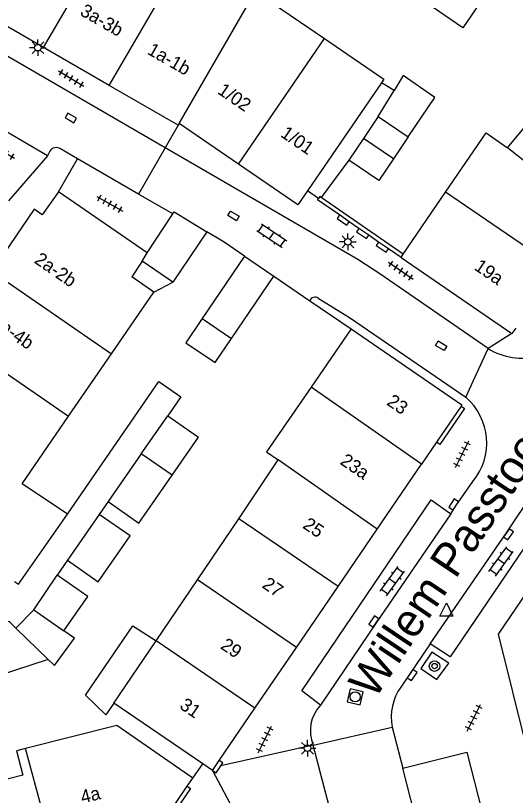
# Model space of a CAD drawing. Extents: x 132998 to 136004, y 396998 to 398512.
# Drawn here: x 134065.5 to 134103.2, y 397541.5 to 397600.3 of the extents above; entities that cross this region are included whole.
import ezdxf

# ---------------------------------------------------------------- set-up
doc = ezdxf.new("R2010")
doc.units = 0
for name, color, linetype in [('gg-afsc-erfafscheiding', 7, 'Continuous'), ('gg-afsc-hekwerk', 7, 'Continuous'), ('gg-afsc-muur', 7, 'Continuous'), ('gg-anno-huisnummerreeks BGT', 7, 'Continuous'), ('gg-anno-openbare ruimte label', 7, 'Continuous'), ('gg-bbg-bijgebouw', 7, 'Continuous'), ('gg-bbg-gedigitaliseerde bebouwing', 7, 'Continuous'), ('gg-bbg-gedigitaliseerde bijgebouw', 7, 'Continuous'), ('gg-bbg-hoofdgebouw', 7, 'Continuous'), ('gg-bbg-luifel en loopbrug', 7, 'Continuous'), ('gg-bbg-tussenscheiding', 7, 'Continuous'), ('gg-knt-verharding', 7, 'Continuous'), ('gg-knt-verharding nz', 7, 'Continuous'), ('gt-grn-vlakafsluiter', 7, 'Continuous'), ('gt-grn-weggrens', 7, 'Continuous'), ('gt-symb-boom', 7, 'Continuous'), ('gt-symb-klinker verharding', 7, 'Continuous'), ('gt-symb-kolk', 7, 'Continuous'), ('gt-symb-kolk center center', 7, 'Continuous'), ('gt-symb-lichtmast', 7, 'Continuous'), ('gt-symb-rioolschacht', 7, 'Continuous'), ('gt-symb-tegel verharding', 7, 'Continuous'), ('gt-symb-waterafsluiter', 7, 'Continuous')]:
    doc.layers.add(name, color=color, linetype=linetype)

# ---------------------------------------------------------------- blocks, each defined once
blk = doc.blocks.new('gt0-TEG1')
at = {"layer": 'gt-symb-tegel verharding'}
for p, q in [((-1.125, 0), (1.125, 0)), ((-0.9, -0.25), (-0.9, 0.25)), ((-0.45, -0.25), (-0.45, 0.25)), ((0, -0.25), (0, 0.25)), ((0.45, -0.25), (0.45, 0.25)), ((0.9, -0.25), (0.9, 0.25))]:
    blk.add_line(p, q, dxfattribs=at)
blk = doc.blocks.new('gt0-KOLKCC')
at = {"layer": 'gt-symb-kolk center center'}
blk.add_lwpolyline([(-0.375, 0.2), (0.375, 0.2), (0.375, -0.2), (-0.375, -0.2)], close=True, dxfattribs=at)
blk = doc.blocks.new('gt0-KL1')
at = {"layer": 'gt-symb-klinker verharding'}
for p, q in [((-1.15, 0.3), (1.15, 0.3)), ((-1, -0.3), (-1, 0.3)), ((-0.5, 0.3), (-0.5, 0.45)), ((0, -0.3), (0, 0.3)), ((0.5, 0.3), (0.5, 0.45)), ((1, -0.3), (1, 0.3)), ((-1.15, -0.3), (1.15, -0.3)), ((-0.5, -0.45), (-0.5, -0.3)), ((0.5, -0.45), (0.5, -0.3))]:
    blk.add_line(p, q, dxfattribs=at)
blk = doc.blocks.new('gt0-LMAST')
at = {"layer": 'gt-symb-lichtmast'}
for p, q in [((-0.005, 0.246), (-0.005, 0.621)), ((-0.182, 0.173), (-0.447, 0.438)), ((0.172, 0.173), (0.437, 0.438)), ((-0.255, -0.004), (-0.63, -0.004)), ((-0.182, -0.181), (-0.447, -0.446)), ((-0.005, -0.254), (-0.005, -0.629)), ((0.437, -0.446), (0.172, -0.181)), ((0.245, -0.004), (0.62, -0.004))]:
    blk.add_line(p, q, dxfattribs=at)
blk.add_circle((-0.005, -0.004), 0.25, dxfattribs=at)
blk = doc.blocks.new('gt0-BOOM')
at = {"layer": 'gt-symb-boom'}
for radius in [0.4, 0.2]:
    blk.add_circle((0, 0), radius, dxfattribs=at)
blk = doc.blocks.new('gt0-WAFSL')
at = {"layer": 'gt-symb-waterafsluiter'}
for p, q in [((-0.5, -0.333), (0, 0.667)), ((0, 0.667), (0.5, -0.333)), ((0.5, -0.333), (-0.5, -0.333))]:
    blk.add_line(p, q, dxfattribs=at)
blk = doc.blocks.new('gt0-KOLK')
at = {"layer": 'gt-symb-kolk'}
blk.add_lwpolyline([(0, 0), (0.375, 0), (0.375, 0.4), (-0.375, 0.4), (-0.375, 0), (0, 0)], dxfattribs=at)
blk = doc.blocks.new('gt0-RS')
at = {"layer": 'gt-symb-rioolschacht'}
blk.add_lwpolyline([(-0.5, -0.5), (0.5, -0.5), (0.5, 0.5), (-0.5, 0.5)], close=True, dxfattribs=at)
blk.add_circle((0, 0), 0.375, dxfattribs=at)

msp = doc.modelspace()

# ---------------------------------------------------------------- linework, layer by layer
at = {"layer": 'gg-afsc-erfafscheiding'}
for p, q in [((134094.073, 397594.689), (134093.115, 397595.275)), ((134090.643, 397589.435), (134088.562, 397586.609))]:
    msp.add_line(p, q, dxfattribs=at)
msp.add_lwpolyline([(134069.41, 397562.72), (134076.296, 397572.712), (134077.962, 397571.564), (134076.973, 397570.14)], dxfattribs=at)
at = {"layer": 'gg-afsc-hekwerk'}
msp.add_line((134088.351, 397586.543), (134087.526, 397587.122), dxfattribs=at)
at = {"layer": 'gg-afsc-muur'}
for p, q in [((134094.756, 397582.331), (134088.562, 397586.609)), ((134090.671, 397584.782), (134089.93, 397585.293)), ((134091.412, 397584.271), (134090.671, 397584.782)), ((134092.154, 397583.761), (134091.412, 397584.271)), ((134092.895, 397583.25), (134092.154, 397583.761)), ((134093.636, 397582.739), (134092.895, 397583.25)), ((134094.587, 397582.084), (134093.636, 397582.739)), ((134084.976, 397580.678), (134087.707, 397578.822)), ((134087.707, 397578.822), (134090.816, 397576.71))]:
    msp.add_line(p, q, dxfattribs=at)
for points in [[(134089.93, 397585.293), (134088.275, 397586.433), (134088.351, 397586.543)], [(134088.562, 397586.609), (134088.45, 397586.686), (134088.351, 397586.543)], [(134082.767, 397582.179), (134081.22, 397583.23), (134079.933, 397584.019)]]:
    msp.add_lwpolyline(points, dxfattribs=at)
at = {"layer": 'gg-bbg-bijgebouw'}
for p, q in [((134092.866, 397592.716), (134091.755, 397591.076)), ((134092.866, 397592.716), (134095.134, 397591.179)), ((134091.755, 397591.076), (134090.643, 397589.435)), ((134095.134, 397591.179), (134094.022, 397589.539)), ((134075.426, 397582.426), (134077.354, 397585.371)), ((134079.933, 397584.019), (134077.359, 397580.23)), ((134077.359, 397580.23), (134075.026, 397581.815)), ((134082.767, 397582.179), (134079.569, 397577.472)), ((134082.767, 397582.179), (134084.976, 397580.678)), ((134081.778, 397575.971), (134084.976, 397580.678)), ((134066.853, 397555.484), (134068.617, 397558.112))]:
    msp.add_line(p, q, dxfattribs=at)
for points in [[(134094.022, 397589.539), (134092.911, 397587.898), (134090.643, 397589.435)], [(134077.354, 397585.371), (134077.461, 397585.534), (134079.933, 397584.019)]]:
    msp.add_lwpolyline(points, dxfattribs=at)
at = {"layer": 'gg-bbg-gedigitaliseerde bebouwing'}
for p, q in [((134075.924, 397579.478), (134074.249, 397580.628)), ((134072.714, 397574.8), (134075.924, 397579.478)), ((134069.487, 397570.098), (134072.714, 397574.8)), ((134065.988, 397564.999), (134069.487, 397570.098)), ((134082.346, 397562.37), (134085.303, 397566.801)), ((134069.41, 397562.72), (134065.988, 397564.999)), ((134079.218, 397557.762), (134082.346, 397562.37)), ((134076.089, 397553.152), (134079.218, 397557.762)), ((134072.89, 397548.44), (134076.089, 397553.152)), ((134079.627, 397543.867), (134072.89, 397548.44))]:
    msp.add_line(p, q, dxfattribs=at)
for points in [[(134078.87, 397542.79), (134073.129, 397546.757), (134066.237, 397545.019)], [(134066.237, 397545.019), (134065.556, 397544.847), (134066.022, 397543), (134060.72, 397541.655)]]:
    msp.add_lwpolyline(points, dxfattribs=at)
at = {"layer": 'gg-bbg-gedigitaliseerde bijgebouw'}
for p, q in [((134074.973, 397567.261), (134076.973, 397570.14)), ((134076.973, 397570.14), (134079.296, 397568.521)), ((134077.294, 397565.645), (134079.296, 397568.521)), ((134074.973, 397567.261), (134072.464, 397563.657)), ((134071.8, 397562.685), (134069.395, 397559.23)), ((134066.853, 397555.484), (134069.131, 397553.899)), ((134065.507, 397554.101), (134067.944, 397551.752)), ((134067.944, 397551.752), (134064.127, 397550.508))]:
    msp.add_line(p, q, dxfattribs=at)
for points in [[(134097.014, 397600.963), (134098.221, 397602.723), (134100.452, 397601.171), (134099.256, 397599.426), (134097.014, 397600.963)], [(134079.569, 397577.472), (134078.333, 397575.652), (134080.542, 397574.151), (134081.778, 397575.971)], [(134072.464, 397563.657), (134074.785, 397562.04), (134077.294, 397565.645)], [(134069.395, 397559.23), (134071.716, 397557.613), (134074.121, 397561.069), (134071.8, 397562.685)], [(134069.131, 397553.899), (134070.938, 397556.496), (134068.617, 397558.112)], [(134063.231, 397554.059), (134064.964, 397554.624), (134065.507, 397554.101)]]:
    msp.add_lwpolyline(points, dxfattribs=at)
at = {"layer": 'gg-bbg-hoofdgebouw'}
for p, q in [((134067.593, 397597.93), (134062.57, 397600.83)), ((134072.546, 397595.07), (134067.593, 397597.93)), ((134093.115, 397595.275), (134087.526, 397587.122)), ((134102.636, 397590.371), (134106.917, 397595.521)), ((134077.76, 397592.06), (134072.546, 397595.07)), ((134077.838, 397592.199), (134077.76, 397592.06)), ((134082.324, 397589.132), (134077.838, 397592.199)), ((134075.426, 397582.426), (134068.72, 397587.05)), ((134094.756, 397582.331), (134097.957, 397587.003)), ((134094.587, 397582.084), (134094.756, 397582.331)), ((134075.026, 397581.815), (134074.249, 397580.628)), ((134094.587, 397582.084), (134102.964, 397576.337)), ((134090.816, 397576.71), (134087.79, 397572.308)), ((134103.252, 397576.758), (134102.964, 397576.337)), ((134099.122, 397570.866), (134097.262, 397568.14)), ((134097.262, 397568.14), (134096.137, 397566.493)), ((134092.789, 397561.586), (134096.137, 397566.493)), ((134065.7, 397557.42), (134069.41, 397562.72)), ((134089.835, 397557.259), (134092.789, 397561.586)), ((134065.396, 397557.634), (134065.7, 397557.42)), ((134086.695, 397552.658), (134089.835, 397557.259)), ((134083.555, 397548.057), (134086.695, 397552.658)), ((134080.864, 397544.115), (134083.555, 397548.057)), ((134080.357, 397543.372), (134080.864, 397544.115)), ((134080.357, 397543.372), (134079.627, 397543.867)), ((134078.444, 397542.173), (134078.87, 397542.79)), ((134076.74, 397539.704), (134078.444, 397542.173))]:
    msp.add_line(p, q, dxfattribs=at)
for points in [[(134083.146, 397601.384), (134083.839, 397600.979), (134084.319, 397601.681), (134088.807, 397598.612)], [(134088.807, 397598.612), (134093.298, 397595.542), (134093.115, 397595.275)], [(134097.957, 397587.003), (134101.026, 397591.482), (134102.636, 397590.371)], [(134087.526, 397587.122), (134086.804, 397586.068), (134082.324, 397589.132)], [(134068.72, 397587.05), (134067.48, 397585.31), (134066.89, 397585.74), (134063.663, 397581.038)], [(134090.816, 397576.71), (134099.19, 397570.965), (134099.122, 397570.866)], [(134087.79, 397572.308), (134084.421, 397567.407), (134085.303, 397566.801)], [(134107.312, 397561.576), (134101.92, 397553.65), (134104.06, 397545.06)]]:
    msp.add_lwpolyline(points, dxfattribs=at)
at = {"layer": 'gg-bbg-luifel en loopbrug'}
for p, q in [((134092.866, 397592.716), (134094.073, 397594.689)), ((134075.924, 397579.478), (134077.359, 397580.23)), ((134065.507, 397554.101), (134066.853, 397555.484))]:
    msp.add_line(p, q, dxfattribs=at)
for points in [[(134095.134, 397591.179), (134097.151, 397594.156), (134094.757, 397595.808), (134094.073, 397594.689)], [(134072.89, 397548.44), (134072.293, 397547.561), (134070.759, 397549.039), (134074.328, 397554.295), (134076.089, 397553.152)], [(134067.944, 397551.752), (134068.424, 397551.289), (134069.926, 397553.346), (134069.131, 397553.899)]]:
    msp.add_lwpolyline(points, dxfattribs=at)
at = {"layer": 'gg-bbg-tussenscheiding'}
for p, q in [((134067.593, 397597.93), (134072.993, 397607.175)), ((134072.546, 397595.07), (134077.947, 397604.315)), ((134077.838, 397592.199), (134083.146, 397601.384)), ((134082.324, 397589.132), (134088.807, 397598.612)), ((134094.022, 397589.539), (134091.755, 397591.076)), ((134109.069, 397585.255), (134102.636, 397590.371)), ((134106.338, 397581.265), (134097.957, 397587.003)), ((134075.026, 397581.815), (134075.426, 397582.426)), ((134063.663, 397581.038), (134072.714, 397574.8)), ((134079.569, 397577.472), (134081.778, 397575.971)), ((134060.437, 397576.336), (134069.487, 397570.098)), ((134096.137, 397566.493), (134087.79, 397572.308)), ((134077.294, 397565.645), (134074.973, 397567.261)), ((134092.789, 397561.586), (134085.303, 397566.801)), ((134089.835, 397557.259), (134082.346, 397562.37)), ((134086.695, 397552.658), (134079.218, 397557.762)), ((134083.555, 397548.057), (134076.089, 397553.152)), ((134068.482, 397536.732), (134066.237, 397545.019))]:
    msp.add_line(p, q, dxfattribs=at)
at = {"layer": 'gg-knt-verharding'}
for p, q in [((134076.779, 397590.365), (134063.58, 397598.01)), ((134067.89, 397589.76), (134063.423, 397592.368)), ((134068.07, 397590.11), (134067.89, 397589.76)), ((134070.158, 397589.535), (134068.87, 397590.28)), ((134074.758, 397586.873), (134070.158, 397589.535)), ((134077.354, 397585.371), (134074.758, 397586.873)), ((134096.793, 397552.935), (134094.575, 397549.663)), ((134093.928, 397546.641), (134094.731, 397543.552)), ((134089.989, 397537.554), (134087.946, 397545.287)), ((134078.87, 397542.79), (134079.627, 397543.867))]:
    msp.add_line(p, q, dxfattribs=at)
for points in [[(134101.161, 397575.207), (134092.976, 397580.841), (134091.32, 397581.937), (134076.779, 397590.365)], [(134089.93, 397585.293), (134089.754, 397585.037), (134090.495, 397584.527), (134090.671, 397584.782)], [(134091.412, 397584.271), (134091.237, 397584.016), (134091.978, 397583.505), (134092.154, 397583.761)], [(134092.895, 397583.25), (134092.719, 397582.995), (134093.46, 397582.484), (134093.636, 397582.739)], [(134088.337, 397579.012), (134090.685, 397577.543), (134099.485, 397571.537)], [(134099.122, 397570.866), (134099.378, 397570.691), (134097.518, 397567.966), (134097.262, 397568.14)], [(134106.629, 397567.388), (134108.087, 397566.37), (134098.292, 397551.933), (134096.793, 397552.935)], [(134098.359, 397562.735), (134098.738, 397563.331), (134100.015, 397565.174)], [(134088.506, 397548.305), (134087.097, 397549.388), (134096.868, 397563.797), (134098.359, 397562.735)], [(134098.21, 397551.466), (134096.908, 397552.29), (134096.092, 397551.067), (134097.288, 397550.226), (134098.21, 397551.466)], [(134094.731, 397543.552), (134099.555, 397544.745), (134100.688, 397540.324), (134095.864, 397539.077)], [(134080.974, 397543.709), (134081.129, 397543.935), (134080.864, 397544.115)], [(134080.357, 397543.372), (134080.621, 397543.192), (134080.974, 397543.709)], [(134078.444, 397542.173), (134078.699, 397541.997), (134076.995, 397539.528), (134076.74, 397539.704)]]:
    msp.add_lwpolyline(points, dxfattribs=at)
for centre, radius, start, end in [((134068.548, 397589.828), 0.555, 54.5174, 149.4764), ((134088.097, 397578.668), 0.419, 55.08694, 158.47835), ((134103.757, 397579.468), 4.99, 238.6538, 329.0064), ((134096.476, 397568.083), 4.581, 320.58336, 48.93945), ((134097.697, 397547.414), 3.848, 144.23645, 191.59475), ((134090.608, 397546.354), 2.868, 137.13246, 201.8438)]:
    msp.add_arc(centre, radius, start, end, dxfattribs=at)
at = {"layer": 'gg-knt-verharding nz'}
msp.add_line((134095.864, 397539.077), (134094.731, 397543.552), dxfattribs=at)
for points in [[(134096.793, 397552.935), (134102.545, 397561.302), (134106.629, 397567.388)], [(134098.359, 397562.735), (134092.708, 397554.497), (134088.506, 397548.305)]]:
    msp.add_lwpolyline(points, dxfattribs=at)
at = {"layer": 'gt-grn-vlakafsluiter'}
for p, q in [((134072.464, 397563.657), (134071.8, 397562.685)), ((134069.395, 397559.23), (134068.617, 397558.112))]:
    msp.add_line(p, q, dxfattribs=at)
at = {"layer": 'gt-grn-weggrens'}
for p, q in [((134077.76, 397592.06), (134076.779, 397590.365)), ((134076.779, 397590.365), (134074.758, 397586.873)), ((134067.89, 397589.76), (134064.94, 397586.36)), ((134068.72, 397587.05), (134070.158, 397589.535)), ((134102.964, 397576.337), (134101.161, 397575.207)), ((134099.485, 397571.537), (134101.161, 397575.207)), ((134087.946, 397545.287), (134093.928, 397546.641)), ((134087.946, 397545.287), (134080.974, 397543.709)), ((134080.357, 397543.372), (134083.793, 397536.927))]:
    msp.add_line(p, q, dxfattribs=at)

# ---------------------------------------------------------------- block references
at = {"layer": 'gt-symb-boom'}
msp.add_blockref('gt0-BOOM', (134097.122, 397551.243), dxfattribs=at)
at = {"layer": 'gt-symb-klinker verharding'}
for p, rotation in [((134084.831, 397583.734), -33.86494311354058), ((134102.149, 397559.147), 54.03584370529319), ((134093.932, 397557.647), 54.03584370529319)]:
    msp.add_blockref('gt0-KL1', p, dxfattribs=dict(at, rotation=rotation))
at = {"layer": 'gt-symb-kolk'}
for p, rotation in [((134069.549, 397592.442), -30.000727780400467), ((134098.738, 397563.331), 57.58155005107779), ((134102.545, 397561.302), -124.48490803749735), ((134092.708, 397554.497), 55.547516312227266), ((134095.267, 397550.679), -124.07160980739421)]:
    msp.add_blockref('gt0-KOLK', p, dxfattribs=dict(at, rotation=rotation))
at = {"layer": 'gt-symb-kolk center center'}
for p, rotation in [((134081.941, 397585.223), -30.46264004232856), ((134097.615, 397575.421), 149.1247083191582)]:
    msp.add_blockref('gt0-KOLKCC', p, dxfattribs=dict(at, rotation=rotation))
at = {"layer": 'gt-symb-lichtmast'}
for p in [(134067.17, 397597.922), (134090.58, 397583.269), (134087.53, 397545.049)]:
    msp.add_blockref('gt0-LMAST', p, dxfattribs=at)
at = {"layer": 'gt-symb-rioolschacht', "rotation": 76.35276166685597}
msp.add_blockref('gt0-RS', (134091.124, 397548.924), dxfattribs=at)
at = {"layer": 'gt-symb-tegel verharding'}
for p, rotation in [((134069.682, 397595.594), -31.179817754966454), ((134064.432, 397590.15), -30.25643716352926), ((134072.598, 397586.142), -29.332790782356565), ((134094.578, 397581.089), -34.45248369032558), ((134099.203, 397567.238), 63.71668708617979), ((134100.086, 397547.348), 63.71668708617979), ((134084.301, 397545.707), 63.71668708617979)]:
    msp.add_blockref('gt0-TEG1', p, dxfattribs=dict(at, rotation=rotation))
at = {"layer": 'gt-symb-waterafsluiter'}
msp.add_blockref('gt0-WAFSL', (134098.013, 397555.353), dxfattribs=at)

# ---------------------------------------------------------------- texts
at = {"layer": 'gg-anno-huisnummerreeks BGT'}
for s, rotation, p in [('3a-3b', 330.1, (134070.271, 397600.422)), ('1a-1b', 330.1, (134075.354, 397597.487)), ('1/02', 325.7, (134080.666, 397594.503)), ('1/01', 325.6, (134085.417, 397591.257)), ('2a-2b', 325.5, (134066.819, 397581.725)), ('19a', 325.6, (134100.044, 397581.217)), ('4a-4b', 325.5, (134063.593, 397577.023)), ('23', 325.7, (134093.438, 397571.013)), ('23a', 325.7, (134089.914, 397566.538)), ('25', 325.7, (134087.093, 397561.715)), ('27', 325.7, (134084.023, 397557.217)), ('29', 325.7, (134080.885, 397552.619)), ('31', 325.7, (134077.796, 397548.094)), ('4a', 14.2, (134070.525, 397540.861))]:
    msp.add_text(s, height=1, rotation=rotation, dxfattribs=at).set_placement(p)
at = {"layer": 'gg-anno-openbare ruimte label'}
msp.add_text('Willem Passtoorsstraat', height=2.5, rotation=56.1, dxfattribs=at).set_placement((134092.585, 397548.662))

doc.saveas('drawing.dxf')
